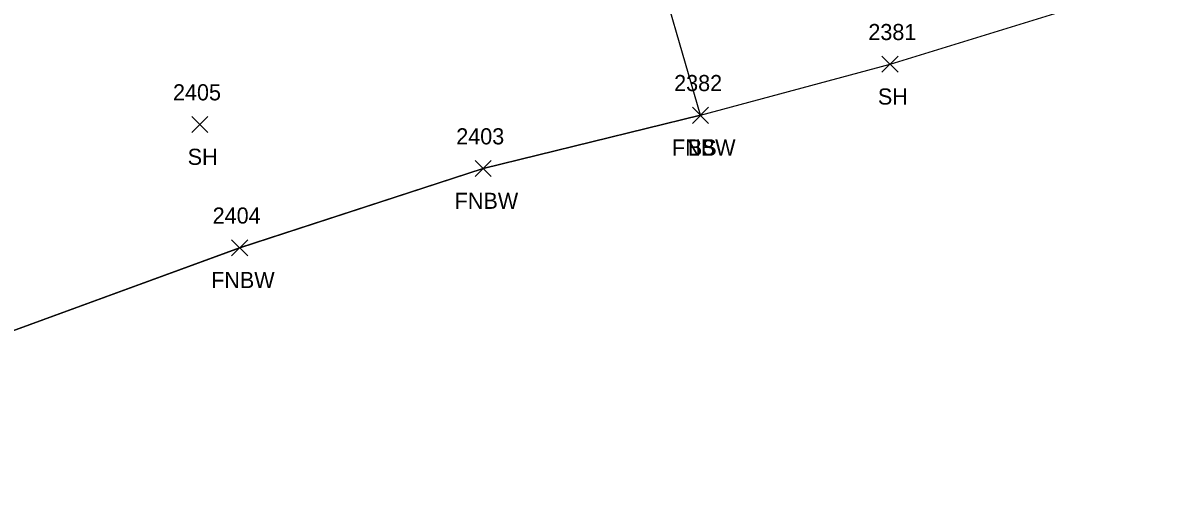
# Model space of a CAD drawing. Extents: x 1443590 to 1445966, y 578314 to 580556.
# Drawn here: x 1444550.7 to 1444692.1, y 578917.5 to 578975.6 of the extents above; entities that cross this region are included whole.
import ezdxf

# ---------------------------------------------------------------- set-up
doc = ezdxf.new("R2010")
doc.units = 0
for name, color, linetype in [('L_A', 7, 'Continuous'), ('L_I', 7, 'Continuous'), ('L_TIC', 7, 'Continuous'), ('LELB', 7, 'Continuous'), ('LFNC', 7, 'Continuous'), ('LSOGP', 7, 'Continuous')]:
    doc.layers.add(name, color=color, linetype=linetype)

msp = doc.modelspace()

# ---------------------------------------------------------------- linework, layer by layer
at = {"layer": 'L_TIC'}
for points in [[(1444657.22, 578969.47), (1444659.22, 578971.47)], [(1444659.22, 578969.47), (1444657.22, 578971.47)], [(1444633.71, 578963.14), (1444635.71, 578965.14)], [(1444635.71, 578963.14), (1444633.71, 578965.14)], [(1444633.71, 578963.14), (1444635.71, 578965.14)], [(1444635.71, 578963.14), (1444633.71, 578965.14)], [(1444571.64, 578961.99), (1444573.64, 578963.99)], [(1444573.64, 578961.99), (1444571.64, 578963.99)], [(1444606.77, 578956.53), (1444608.77, 578958.53)], [(1444608.77, 578956.53), (1444606.77, 578958.53)], [(1444576.57, 578946.7), (1444578.57, 578948.7)], [(1444578.57, 578946.7), (1444576.57, 578948.7)]]:
    msp.add_lwpolyline(points, dxfattribs=at)
at = {"layer": 'LELB'}
msp.add_lwpolyline([(1444634.71, 578964.14), (1444628.3, 578986.3), (1444627.92, 579007.44), (1444614.51, 579020.25), (1444604.52, 579037.18), (1444598.71, 579057.94), (1444590.79, 579076.63), (1444589.4, 579093.21)], dxfattribs=at)
at = {"layer": 'LFNC'}
msp.add_lwpolyline([(1444634.71, 578964.14), (1444607.77, 578957.53), (1444577.57, 578947.7), (1444542.18, 578934.75), (1444513.6, 578923.74), (1444500.19, 578917.5)], dxfattribs=at)
at = {"layer": 'LSOGP'}
msp.add_lwpolyline([(1444542.19, 578934.76), (1444577.58, 578947.71), (1444607.78, 578957.53), (1444634.72, 578964.14), (1444658.23, 578970.47), (1444692.09, 578980.93)], dxfattribs=at)

# ---------------------------------------------------------------- texts
at = {"layer": 'L_A'}
for s, p in [('SH', (1444656.71, 578965.47)), ('FNBW', (1444631.19, 578959.14)), ('BS', (1444633.15, 578959.14)), ('SH', (1444571.13, 578957.99)), ('FNBW', (1444604.24, 578952.53)), ('FNBW', (1444574.04, 578942.7))]:
    msp.add_text(s, height=2, dxfattribs=at).set_placement(p)
at = {"layer": 'L_I'}
for s, p in [('2381', (1444655.53, 578973.47)), ('2382', (1444631.45, 578967.14)), ('2382', (1444631.45, 578967.14)), ('2405', (1444569.31, 578965.99)), ('2403', (1444604.43, 578960.53)), ('2404', (1444574.23, 578950.7))]:
    msp.add_text(s, height=2, dxfattribs=at).set_placement(p)

doc.saveas('drawing.dxf')
